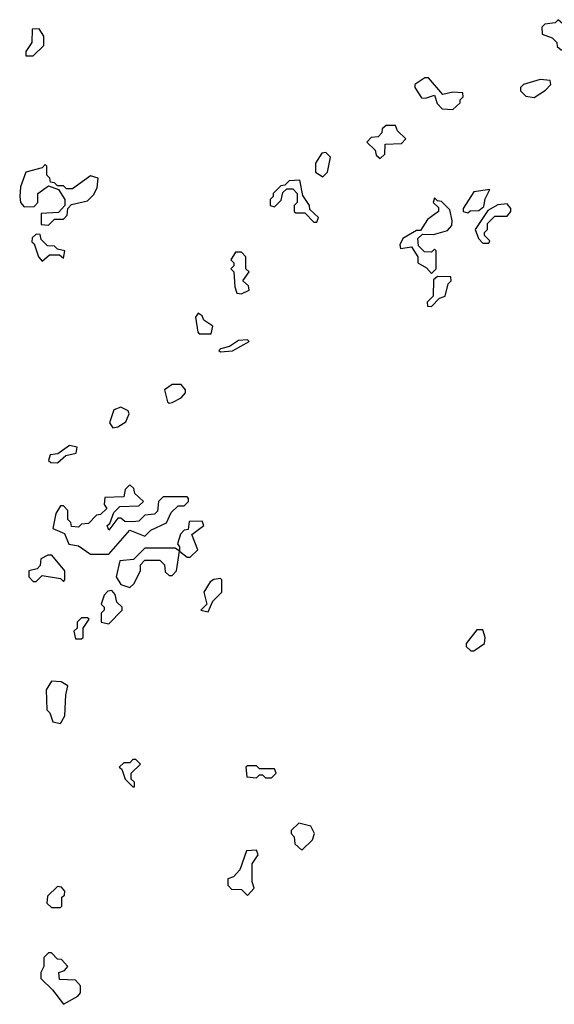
# Model space of a CAD drawing. Extents: x 2889633 to 3052318, y 540750 to 918690.
# Tile 344 of 656: x 2942680 to 2944452, y 776940 to 780200. Entities that reach past the tile are written whole.
import ezdxf

# ---------------------------------------------------------------- set-up
doc = ezdxf.new("R2010")
doc.units = 0

msp = doc.modelspace()

# ---------------------------------------------------------------- linework, layer by layer
at = {"layer": '0CON02XD'}
for points in [[(2944485, 780100), (2944500, 780125), (2944500, 780135), (2944490, 780145), (2944488.3, 780178.3), (2944465, 780200), (2944455, 780190), (2944420, 780185), (2944410, 780175), (2944411.7, 780151.7), (2944445, 780140), (2944460, 780125), (2944461.7, 780111.7), (2944475, 780100), (2944485, 780100)], [(2942725, 780080), (2942760, 780115), (2942760, 780145), (2942745, 780170), (2942721.7, 780168.3), (2942720, 780125), (2942700, 780095), (2942700, 780080), (2942725, 780080)], [(2944115, 779902.5), (2944140, 779925), (2944140, 779935), (2944150, 779945), (2944148.3, 779958.3), (2944115, 779960), (2944082.5, 779952.5), (2944035, 780007.5), (2944023, 780007), (2943990, 779985), (2943990, 779975), (2944011.7, 779941.7), (2944025, 779940), (2944055, 779950), (2944063, 779923), (2944080, 779905), (2944115, 779902.5)], [(2944385, 779942.5), (2944423, 779967), (2944440, 779985), (2944438.3, 779998.3), (2944405, 780002.5), (2944350, 779985), (2944340, 779975), (2944340, 779965), (2944357, 779947), (2944385, 779942.5)], [(2943875, 779740), (2943890, 779755), (2943891.7, 779788.3), (2943945, 779790), (2943960, 779805), (2943931.7, 779831.7), (2943925, 779850), (2943895, 779850), (2943881.7, 779838.3), (2943880, 779825), (2943868.3, 779811.7), (2943845, 779810), (2943830, 779795), (2943858.3, 779768.3), (2943861.7, 779751.7), (2943875, 779740)], [(2943685, 779680), (2943700, 779695), (2943710, 779745), (2943695, 779760), (2943681.7, 779758.3), (2943660, 779725), (2943660, 779695), (2943685, 779680)], [(2942775, 779520), (2942795, 779540), (2942825, 779540), (2942837, 779553), (2942840, 779575), (2942851.7, 779588.3), (2942905, 779600), (2942925, 779620), (2942937, 779643), (2942940, 779675), (2942915, 779682.5), (2942855, 779640), (2942835, 779640), (2942825, 779650), (2942805, 779650), (2942795, 779660), (2942781.7, 779661.7), (2942780, 779675), (2942770, 779685), (2942770, 779715), (2942765, 779720), (2942755, 779710), (2942700, 779695), (2942683, 779647), (2942680, 779615), (2942682.5, 779595), (2942695, 779580), (2942728.3, 779581.7), (2942740, 779595), (2942740, 779625), (2942775, 779650), (2942808.3, 779638.3), (2942830, 779605), (2942830, 779585), (2942808.3, 779561.7), (2942751.7, 779558.3), (2942751.7, 779521.7), (2942775, 779520)], [(2943665, 779530), (2943670, 779545), (2943641.7, 779571.7), (2943640, 779585), (2943618.3, 779618.3), (2943608.3, 779668.3), (2943573, 779667), (2943558.3, 779651.7), (2943545, 779650), (2943520, 779625), (2943520, 779615), (2943510, 779605), (2943510, 779585), (2943525, 779580), (2943547, 779603), (2943551.7, 779628.3), (2943565, 779640), (2943585, 779640), (2943600, 779625), (2943600, 779595), (2943590, 779585), (2943590, 779565), (2943595, 779560), (2943625, 779560), (2943655, 779530), (2943665, 779530)], [(2944165, 779560), (2944172.5, 779567.5), (2944201.7, 779568.3), (2944218.3, 779581.7), (2944223, 779607), (2944238.3, 779638.3), (2944185, 779630), (2944150, 779575), (2944150, 779565), (2944165, 779560)], [(2944045, 779360), (2944060, 779375), (2944060, 779435), (2944055, 779440), (2944045, 779430), (2944021.7, 779431.7), (2944001.7, 779451.7), (2944000, 779475), (2944015, 779490), (2944051.7, 779488.3), (2944098.3, 779501.7), (2944111.7, 779518.3), (2944113.3, 779535), (2944105, 779570), (2944078.3, 779598.3), (2944065, 779600), (2944055, 779610), (2944050, 779595), (2944068.3, 779578.3), (2944067.5, 779565), (2944032, 779538), (2944008.3, 779501.7), (2943995, 779502.5), (2943950, 779475), (2943940, 779455), (2943942.5, 779442.5), (2943978.3, 779448.3), (2944000, 779415), (2944000, 779395), (2944028.3, 779378.3), (2944045, 779360)], [(2944235, 779460), (2944238.3, 779468.3), (2944220, 779485), (2944220, 779495), (2944230, 779505), (2944230, 779525), (2944255, 779550), (2944295, 779550), (2944307.5, 779565), (2944307.5, 779575), (2944295, 779590), (2944265, 779587.5), (2944231.7, 779568.3), (2944190, 779505), (2944200, 779475), (2944215, 779460), (2944235, 779460)], [(2942755, 779400), (2942778.3, 779421.7), (2942811.7, 779421.7), (2942825, 779410), (2942830, 779435), (2942805, 779440), (2942795, 779450), (2942771.7, 779451.7), (2942751.7, 779471.7), (2942748.3, 779488.3), (2942735, 779490), (2942721.7, 779478.3), (2942720, 779465), (2942728.3, 779458.3), (2942742.5, 779415), (2942755, 779400)], [(2943415, 779292.5), (2943440, 779305), (2943438.3, 779318.3), (2943420, 779335), (2943440, 779365), (2943430, 779375), (2943430, 779415), (2943415, 779430), (2943395, 779430), (2943380, 779405), (2943390, 779395), (2943390, 779385), (2943380, 779375), (2943390, 779365), (2943392.5, 779315), (2943400, 779295), (2943415, 779292.5)], [(2944045, 779250), (2944071.7, 779278.3), (2944090, 779285), (2944100, 779325), (2944110, 779335), (2944108.3, 779348.3), (2944065, 779350), (2944051.7, 779338.3), (2944050, 779285), (2944030, 779265), (2944031.7, 779251.7), (2944045, 779250)], [(2943315, 779160), (2943320, 779185), (2943290, 779205), (2943285, 779220), (2943271.7, 779228.3), (2943262.5, 779215), (2943270, 779165), (2943275, 779160), (2943315, 779160)], [(2943345, 779100), (2943385, 779103.3), (2943440, 779135), (2943435, 779140), (2943405, 779137.5), (2943375, 779117.5), (2943345, 779110), (2943340, 779105), (2943345, 779100)], [(2943175, 778930), (2943185, 778932.5), (2943215, 778947.5), (2943230, 778965), (2943230, 778975), (2943215, 778992.5), (2943185, 778992.5), (2943160, 778975), (2943170, 778935), (2943175, 778930)], [(2942988.3, 778848.3), (2943005, 778852.5), (2943031.7, 778868.3), (2943043.3, 778895), (2943040, 778905), (2943015, 778916.7), (2942991.7, 778908.3), (2942977.5, 778865), (2942988.3, 778848.3)], [(2942805, 778732.5), (2942832.5, 778757.5), (2942867.5, 778765), (2942870, 778785), (2942845, 778790), (2942807, 778763), (2942780.7, 778759.3), (2942775, 778740), (2942783.6, 778733.6), (2942805, 778732.5)], [(2942975, 778430), (2943045, 778510), (2943095, 778490), (2943115, 778510), (2943166.4, 778533.6), (2943181.7, 778568.3), (2943205, 778590), (2943225, 778590), (2943240, 778605), (2943240, 778615), (2943235, 778620), (2943155, 778620), (2943140, 778605), (2943137, 778573), (2943127, 778563), (2943095, 778560), (2943075, 778540), (2943055, 778537.5), (2943028.3, 778538.3), (2943015, 778550), (2943005, 778550), (2942975, 778510), (2942970, 778525), (2942978.3, 778531.7), (2942991.7, 778568.3), (2943011.7, 778588.3), (2943075, 778590), (2943090, 778605), (2943061.7, 778631.7), (2943058.3, 778648.3), (2943045, 778660), (2943030, 778645), (2943025, 778620), (2942961.7, 778618.3), (2942960, 778595), (2942968.3, 778581.7), (2942948.3, 778561.7), (2942935, 778560), (2942908.3, 778531.7), (2942885, 778530), (2942875, 778520), (2942851.7, 778521.7), (2942850, 778535), (2942840, 778545), (2942840, 778575), (2942825, 778590), (2942815, 778590), (2942800, 778565), (2942790, 778515), (2942828.3, 778498.3), (2942843, 778463), (2942875, 778457.5), (2942915, 778430), (2942975, 778430)], [(2943245, 778420), (2943270, 778445), (2943250, 778495), (2943290, 778525), (2943285, 778540), (2943241.7, 778538.3), (2943238.3, 778511.7), (2943225, 778510), (2943213, 778497), (2943202.5, 778465), (2943210, 778455), (2943210, 778440), (2943235, 778420), (2943245, 778420)], [(2942825, 778340), (2942830, 778345), (2942830, 778375), (2942787, 778427), (2942773, 778427), (2942750, 778415), (2942747.5, 778392.5), (2942738.3, 778381.7), (2942710, 778375), (2942710, 778355), (2942725, 778340), (2942735, 778340), (2942755, 778360), (2942815, 778350), (2942825, 778340)], [(2943045, 778320), (2943058.3, 778331.7), (2943080, 778375), (2943080, 778395), (2943095, 778410), (2943145, 778410), (2943160, 778395), (2943161.7, 778371.7), (2943175, 778360), (2943185, 778360), (2943200, 778375), (2943210, 778440), (2943195, 778450), (2943095, 778450), (2943057, 778413), (2943011.7, 778408.3), (2943000, 778355), (2943015, 778330), (2943045, 778320)], [(2943305, 778240), (2943320, 778275), (2943350, 778305), (2943350, 778345), (2943345, 778350), (2943323, 778347), (2943311.7, 778338.3), (2943290, 778305), (2943300, 778265), (2943280, 778245), (2943305, 778240)], [(2942975, 778200), (2943020, 778245), (2943020, 778255), (2943001.7, 778271.7), (2942997, 778297), (2942985, 778310), (2942971.7, 778308.3), (2942960, 778295), (2942950, 778265), (2942960, 778255), (2942960, 778245), (2942950, 778235), (2942950, 778205), (2942975, 778200)], [(2942885, 778150), (2942890, 778155), (2942890, 778185), (2942910, 778215), (2942905, 778220), (2942885, 778220), (2942870, 778205), (2942870, 778185), (2942860, 778175), (2942865, 778150), (2942885, 778150)], [(2944185, 778110), (2944220, 778135), (2944222.5, 778155), (2944215, 778180), (2944195, 778180), (2944160, 778135), (2944160, 778125), (2944175, 778110), (2944185, 778110)], [(2942815, 777870), (2942830, 777895), (2942832.5, 777965), (2942840, 777995), (2942817.5, 778007.5), (2942785, 778010), (2942768.3, 777981.7), (2942770, 777915), (2942780, 777905), (2942790, 777875), (2942815, 777870)], [(2943060, 777660), (2943060, 777675), (2943050, 777685), (2943050, 777705), (2943080, 777735), (2943065, 777750), (2943055, 777750), (2943045, 777740), (2943025, 777740), (2943010, 777725), (2943018.3, 777718.3), (2943030, 777685), (2943055, 777660), (2943060, 777660)], [(2943515, 777690), (2943530, 777705), (2943525, 777720), (2943475, 777720), (2943465, 777730), (2943435, 777730), (2943430, 777725), (2943433, 777693), (2943465, 777690), (2943475, 777700), (2943485, 777700), (2943495, 777690), (2943515, 777690)], [(2943615, 777450), (2943650, 777485), (2943657.5, 777505), (2943645, 777530), (2943605, 777540), (2943580, 777515), (2943580, 777505), (2943590, 777495), (2943591.7, 777471.7), (2943615, 777450)], [(2943435, 777300), (2943457.5, 777325), (2943450, 777345), (2943450, 777405), (2943470, 777435), (2943465, 777450), (2943431.7, 777448.3), (2943410, 777385), (2943388.3, 777361.7), (2943370, 777355), (2943370, 777335), (2943381.7, 777321.7), (2943415, 777320), (2943435, 777300)], [(2942815, 777260), (2942820, 777265), (2942820, 777295), (2942828.3, 777301.7), (2942830, 777315), (2942818.3, 777328.3), (2942805, 777330), (2942771.7, 777298.3), (2942770, 777275), (2942785, 777260), (2942815, 777260)], [(2942825, 776940), (2942873, 776967), (2942881.7, 776978.3), (2942881.7, 777001.7), (2942865, 777020), (2942811.7, 777021.7), (2942810, 777045), (2942828.3, 777051.7), (2942840, 777065), (2942818.3, 777088.3), (2942805, 777090), (2942785, 777110), (2942775, 777110), (2942760, 777095), (2942760, 777065), (2942750, 777045), (2942750, 777025), (2942788.3, 776988.3), (2942825, 776940)]]:
    msp.add_lwpolyline(points, dxfattribs=at)

doc.saveas('drawing.dxf')
